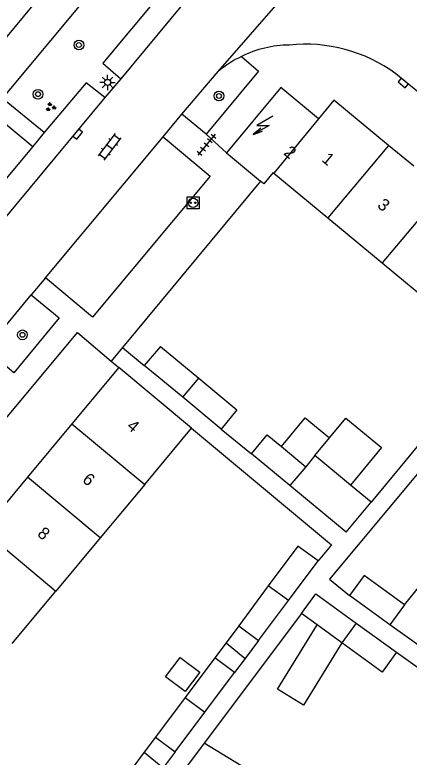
# Model space of a CAD drawing. Extents: x 128000 to 131008, y 398996 to 402500.
# Drawn here: x 129563.9 to 129596.3, y 399093.1 to 399154.1 of the extents above; entities that cross this region are included whole.
import ezdxf

# ---------------------------------------------------------------- set-up
doc = ezdxf.new("R2010")
doc.units = 0
for name, color, linetype in [('gg-afsc-erfafscheiding', 7, 'Continuous'), ('gg-anno-huisnummerreeks BGT', 7, 'Continuous'), ('gg-bbg-bijgebouw', 7, 'Continuous'), ('gg-bbg-gedigitaliseerde bebouwing', 7, 'Continuous'), ('gg-bbg-gedigitaliseerde bijgebouw', 7, 'Continuous'), ('gg-bbg-hoofdgebouw', 7, 'Continuous'), ('gg-bbg-luifel en loopbrug', 7, 'Continuous'), ('gg-bbg-tussenscheiding', 7, 'Continuous'), ('gg-knt-verharding', 7, 'Continuous'), ('gg-knt-verharding nz', 7, 'Continuous'), ('gt-grn-weggrens', 7, 'Continuous'), ('gt-symb-boom', 7, 'Continuous'), ('gt-symb-groenvak', 7, 'Continuous'), ('gt-symb-klinker verharding', 7, 'Continuous'), ('gt-symb-kolk', 7, 'Continuous'), ('gt-symb-laadpunt elektrisch vervoer', 7, 'Continuous'), ('gt-symb-lichtmast', 7, 'Continuous'), ('gt-symb-tegel verharding', 7, 'Continuous'), ('gt-symb-trafo symbool', 7, 'Continuous')]:
    doc.layers.add(name, color=color, linetype=linetype)

# ---------------------------------------------------------------- blocks, each defined once
blk = doc.blocks.new('gt0-KOLK')
at = {"layer": 'gt-symb-kolk'}
blk.add_lwpolyline([(0, 0), (0.375, 0), (0.375, 0.4), (-0.375, 0.4), (-0.375, 0), (0, 0)], dxfattribs=at)
blk = doc.blocks.new('gt0-LMAST')
at = {"layer": 'gt-symb-lichtmast'}
for p, q in [((-0.005, 0.246), (-0.005, 0.621)), ((-0.182, 0.173), (-0.447, 0.438)), ((0.172, 0.173), (0.437, 0.438)), ((-0.255, -0.004), (-0.63, -0.004)), ((-0.182, -0.181), (-0.447, -0.446)), ((-0.005, -0.254), (-0.005, -0.629)), ((0.437, -0.446), (0.172, -0.181)), ((0.245, -0.004), (0.62, -0.004))]:
    blk.add_line(p, q, dxfattribs=at)
blk.add_circle((-0.005, -0.004), 0.25, dxfattribs=at)
blk = doc.blocks.new('gt0-BOOM')
at = {"layer": 'gt-symb-boom'}
for radius in [0.4, 0.2]:
    blk.add_circle((0, 0), radius, dxfattribs=at)
blk = doc.blocks.new('gt0-HSP')
at = {"layer": 'gt-symb-trafo symbool'}
for points in [[(0.771, 0.746), (-0.529, -0.004), (0.471, -0.004), (-0.829, -0.754)], [(-0.217, -0.24), (-0.829, -0.754), (-0.077, -0.48)]]:
    blk.add_lwpolyline(points, dxfattribs=at)
blk = doc.blocks.new('gt0-GRVAK')
at = {"layer": 'gt-symb-groenvak'}
for p, q in [((-0.11, 0.189), (-0.228, 0.24)), ((-0.182, 0.153), (0.088, 0.153)), ((-0.091, 0.211), (-0.156, 0.322)), ((-0.047, 0.214), (-0.047, 0.393)), ((-0.004, 0.211), (0.061, 0.322)), ((0.015, 0.189), (0.133, 0.24)), ((0.262, -0.052), (0.197, 0.059)), ((0.305, -0.049), (0.305, 0.13)), ((0.349, -0.052), (0.414, 0.059)), ((-0.245, -0.228), (-0.363, -0.177)), ((-0.318, -0.264), (-0.047, -0.264)), ((-0.226, -0.206), (-0.291, -0.095)), ((-0.183, -0.203), (-0.183, -0.024)), ((-0.139, -0.206), (-0.074, -0.095)), ((-0.12, -0.228), (-0.002, -0.177)), ((0.243, -0.074), (0.125, -0.023)), ((0.17, -0.11), (0.441, -0.11)), ((0.368, -0.074), (0.486, -0.023))]:
    blk.add_line(p, q, dxfattribs=at)
blk = doc.blocks.new('gt0-KL1')
at = {"layer": 'gt-symb-klinker verharding'}
for p, q in [((-1.15, 0.3), (1.15, 0.3)), ((-1, -0.3), (-1, 0.3)), ((-0.5, 0.3), (-0.5, 0.45)), ((0, -0.3), (0, 0.3)), ((0.5, 0.3), (0.5, 0.45)), ((1, -0.3), (1, 0.3)), ((-1.15, -0.3), (1.15, -0.3)), ((-0.5, -0.45), (-0.5, -0.3)), ((0.5, -0.45), (0.5, -0.3))]:
    blk.add_line(p, q, dxfattribs=at)
blk = doc.blocks.new('gt0-LEV')
at = {"layer": 'gt-symb-laadpunt elektrisch vervoer'}
blk.add_lwpolyline([(-0.486, 0.501), (0.486, 0.501), (0.486, -0.499), (-0.486, -0.499)], close=True, dxfattribs=at)
for centre, radius in [((0, 0), 0.393), ((-0.186, 0), 0.0566), ((0.186, 0), 0.0566)]:
    blk.add_circle(centre, radius, dxfattribs=at)
blk = doc.blocks.new('gt0-TEG1')
at = {"layer": 'gt-symb-tegel verharding'}
for p, q in [((-1.125, 0), (1.125, 0)), ((-0.9, -0.25), (-0.9, 0.25)), ((-0.45, -0.25), (-0.45, 0.25)), ((0, -0.25), (0, 0.25)), ((0.45, -0.25), (0.45, 0.25)), ((0.9, -0.25), (0.9, 0.25))]:
    blk.add_line(p, q, dxfattribs=at)

msp = doc.modelspace()

# ---------------------------------------------------------------- linework, layer by layer
at = {"layer": 'gg-afsc-erfafscheiding'}
for p, q in [((129584.061, 399140.432), (129572.736, 399126.782)), ((129572.736, 399126.782), (129574.53, 399125.29)), ((129601.257, 399123.869), (129593.144, 399114.068)), ((129580.85, 399120.07), (129583.32, 399118.04)), ((129587.43, 399104.92), (129579.445, 399094.283)), ((129595.24, 399101.74), (129597.85, 399099.85))]:
    msp.add_line(p, q, dxfattribs=at)
for points in [[(129601.5, 399121.85), (129589.741, 399107.749), (129591.37, 399106.39)], [(129578.4, 399120.14), (129589.889, 399110.556), (129588.8, 399109.25)]]:
    msp.add_lwpolyline(points, dxfattribs=at)
at = {"layer": 'gg-bbg-bijgebouw'}
msp.add_line((129575.85, 399126.86), (129574.53, 399125.29), dxfattribs=at)
at = {"layer": 'gg-bbg-gedigitaliseerde bebouwing'}
for p, q in [((129585.1, 399141.13), (129585.154, 399141.086)), ((129585.154, 399141.086), (129589.593, 399137.413)), ((129589.593, 399137.413), (129594.064, 399133.714)), ((129594.064, 399133.714), (129598.535, 399130.015))]:
    msp.add_line(p, q, dxfattribs=at)
at = {"layer": 'gg-bbg-gedigitaliseerde bijgebouw'}
for p, q in [((129575.85, 399126.86), (129578.995, 399124.246)), ((129577.683, 399122.686), (129574.53, 399125.29)), ((129580.85, 399120.07), (129577.683, 399122.686)), ((129585.794, 399118.626), (129587.781, 399116.976)), ((129586.465, 399115.44), (129583.32, 399118.04)), ((129588.537, 399117.888), (129587.781, 399116.976)), ((129591.462, 399115.463), (129588.537, 399117.888)), ((129591.106, 399111.603), (129586.465, 399115.44)), ((129593.144, 399114.068), (129591.462, 399115.463)), ((129591.106, 399111.603), (129593.144, 399114.068)), ((129586.356, 399105.977), (129588.8, 399109.25)), ((129584.702, 399107.183), (129582.28, 399103.9)), ((129583.91, 399102.7), (129586.356, 399105.977)), ((129594.69, 399104.001), (129591.37, 399106.39)), ((129588.708, 399103.989), (129587.43, 399104.92)), ((129590.736, 399102.513), (129588.708, 399103.989)), ((129591.931, 399104.139), (129595.24, 399101.74)), ((129599.235, 399100.718), (129594.69, 399104.001)), ((129582.28, 399103.9), (129583.91, 399102.7)), ((129580.33, 399101.28), (129577.895, 399098.026)), ((129581.94, 399100.08), (129580.33, 399101.28)), ((129579.498, 399096.812), (129581.94, 399100.08)), ((129577.895, 399098.026), (129575.45, 399094.76)), ((129577.06, 399093.55), (129579.498, 399096.812)), ((129575.45, 399094.76), (129577.06, 399093.55))]:
    msp.add_line(p, q, dxfattribs=at)
for points in [[(129578.995, 399124.246), (129582.13, 399121.64), (129580.85, 399120.07)], [(129583.32, 399118.04), (129584.62, 399119.6), (129585.794, 399118.626)], [(129588.8, 399109.25), (129587.12, 399110.46), (129584.702, 399107.183)], [(129595.886, 399105.645), (129592.57, 399108.04), (129591.37, 399106.39)], [(129595.886, 399105.645), (129597.181, 399107.207), (129601.586, 399103.555), (129600.525, 399102.275)], [(129587.43, 399104.92), (129588.62, 399106.54), (129591.931, 399104.139)], [(129595.24, 399101.74), (129594.05, 399100.1), (129590.736, 399102.513)], [(129577.878, 399098.51), (129576.28, 399099.712), (129577.482, 399101.31), (129579.08, 399100.108), (129577.878, 399098.51)]]:
    msp.add_lwpolyline(points, dxfattribs=at)
at = {"layer": 'gg-bbg-hoofdgebouw'}
for p, q in [((129562.616, 399151.556), (129566.313, 399156.008)), ((129596.646, 399141.655), (129594.569, 399143.374)), ((129581.27, 399142.75), (129584.061, 399140.432)), ((129572.43, 399125.12), (129568.593, 399120.506)), ((129578.4, 399120.14), (129572.43, 399125.12)), ((129568.593, 399120.506), (129564.948, 399116.125)), ((129574.563, 399115.527), (129578.4, 399120.14)), ((129564.948, 399116.125), (129561.303, 399111.742)), ((129574.563, 399115.527), (129570.917, 399111.146)), ((129570.917, 399111.146), (129567.271, 399106.764)), ((129563.678, 399102.446), (129567.271, 399106.764))]:
    msp.add_line(p, q, dxfattribs=at)
for points in [[(129588.83, 399145.55), (129585.75, 399148.12), (129581.27, 399142.75)], [(129594.569, 399143.374), (129590.09, 399147.08), (129588.83, 399145.55)], [(129585.1, 399141.13), (129584.34, 399140.2), (129584.061, 399140.432)]]:
    msp.add_lwpolyline(points, dxfattribs=at)
at = {"layer": 'gg-bbg-luifel en loopbrug'}
for p, q in [((129588.537, 399117.888), (129589.737, 399119.34)), ((129582.28, 399103.9), (129581.253, 399102.52)), ((129581.253, 399102.52), (129580.33, 399101.28)), ((129581.253, 399102.52), (129582.802, 399101.226)), ((129583.91, 399102.7), (129582.802, 399101.226)), ((129582.802, 399101.226), (129581.94, 399100.08)), ((129575.45, 399094.76), (129574.519, 399093.531)), ((129579.445, 399094.283), (129577.321, 399091.455)), ((129574.519, 399093.531), (129573.5, 399092.17)), ((129574.519, 399093.531), (129576.09, 399092.255)), ((129577.06, 399093.55), (129576.09, 399092.255))]:
    msp.add_line(p, q, dxfattribs=at)
for points in [[(129585.794, 399118.626), (129587.745, 399120.987), (129589.737, 399119.34)], [(129589.737, 399119.34), (129591.085, 399120.971), (129594.014, 399118.549), (129591.462, 399115.463)], [(129590.736, 399102.513), (129587.609, 399097.392), (129585.476, 399098.695), (129588.708, 399103.989)], [(129582.197, 399088.502), (129584.021, 399091.489), (129579.445, 399094.283)]]:
    msp.add_lwpolyline(points, dxfattribs=at)
at = {"layer": 'gg-bbg-tussenscheiding'}
for p, q in [((129588.83, 399145.55), (129585.154, 399141.086)), ((129594.569, 399143.374), (129589.593, 399137.413)), ((129599.039, 399139.674), (129594.064, 399133.714)), ((129577.683, 399122.686), (129578.995, 399124.246)), ((129568.593, 399120.506), (129574.563, 399115.527)), ((129587.781, 399116.976), (129586.465, 399115.44)), ((129570.917, 399111.146), (129564.948, 399116.125)), ((129561.303, 399111.742), (129567.271, 399106.764)), ((129586.356, 399105.977), (129584.702, 399107.183)), ((129595.886, 399105.645), (129594.69, 399104.001)), ((129591.931, 399104.139), (129590.736, 399102.513)), ((129577.895, 399098.026), (129579.498, 399096.812))]:
    msp.add_line(p, q, dxfattribs=at)
at = {"layer": 'gg-knt-verharding'}
for p, q in [((129577.616, 399145.928), (129580.604, 399149.449)), ((129599.827, 399145.408), (129595.173, 399149.255)), ((129572.59, 399148.833), (129571.3, 399147.314)), ((129576.089, 399144.063), (129577.616, 399145.928)), ((129579.596, 399144.285), (129577.616, 399145.928)), ((129566.322, 399144.415), (129565.372, 399143.273)), ((129566.425, 399132.479), (129565.252, 399131.09)), ((129561.545, 399126.608), (129565.252, 399131.09)), ((129569.04, 399127.99), (129571.8, 399125.653)), ((129571.8, 399125.653), (129572.43, 399125.12))]:
    msp.add_line(p, q, dxfattribs=at)
for points in [[(129566.322, 399144.415), (129562.893, 399147.224), (129572.206, 399158.457), (129575.686, 399155.62)], [(129575.686, 399155.62), (129571.132, 399150.112), (129572.59, 399148.833)], [(129582.503, 399150.672), (129583.899, 399149.479), (129579.596, 399144.285)], [(129571.3, 399147.314), (129569.761, 399148.509), (129566.322, 399144.415)], [(129556.628, 399129.69), (129551.695, 399133.76), (129555.203, 399137.935), (129561.952, 399146.098), (129565.372, 399143.273)], [(129576.089, 399144.063), (129579.932, 399140.846), (129570.288, 399129.271), (129566.425, 399132.479)], [(129565.372, 399143.273), (129556.304, 399132.391), (129557.73, 399131.069)], [(129565.252, 399131.09), (129567.544, 399129.198), (129563.813, 399124.681), (129561.545, 399126.608)], [(129550.18, 399098.37), (129546.77, 399101.28), (129569.04, 399127.99)]]:
    msp.add_lwpolyline(points, dxfattribs=at)
for centre, radius, start, end in [((129586.49, 399142.679), 8.932, 90.30675, 116.5097), ((129587.774, 399139.192), 12.49, 53.67444, 96.12317), ((129586.313, 399142.67), 8.863, 115.46145, 130.10349)]:
    msp.add_arc(centre, radius, start, end, dxfattribs=at)
at = {"layer": 'gg-knt-verharding nz'}
msp.add_line((129566.425, 399132.479), (129576.089, 399144.063), dxfattribs=at)
for points in [[(129581.316, 399159.453), (129578.594, 399156.089), (129572.59, 399148.833)], [(129571.3, 399147.314), (129559.934, 399133.651), (129557.73, 399131.069)]]:
    msp.add_lwpolyline(points, dxfattribs=at)
at = {"layer": 'gt-grn-weggrens'}
for p, q in [((129580.604, 399149.449), (129595.98, 399167.118)), ((129579.596, 399144.285), (129581.27, 399142.75)), ((129572.736, 399126.782), (129571.8, 399125.653))]:
    msp.add_line(p, q, dxfattribs=at)

# ---------------------------------------------------------------- block references
at = {"layer": 'gt-symb-boom', "rotation": 45}
for p in [(129569.16, 399151.61), (129565.806, 399147.572)]:
    msp.add_blockref('gt0-BOOM', p, dxfattribs=at)
at = {"layer": 'gt-symb-boom'}
for p in [(129580.656, 399147.428), (129564.526, 399127.807)]:
    msp.add_blockref('gt0-BOOM', p, dxfattribs=at)
at = {"layer": 'gt-symb-groenvak'}
msp.add_blockref('gt0-GRVAK', (129566.834, 399146.514), dxfattribs=at)
at = {"layer": 'gt-symb-klinker verharding', "rotation": -127.11068297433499}
msp.add_blockref('gt0-KL1', (129571.67, 399143.259), dxfattribs=at)
at = {"layer": 'gt-symb-kolk'}
for p, rotation in [((129595.909, 399148.644), 139.74681473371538), ((129568.912, 399144.423), -129.56350868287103)]:
    msp.add_blockref('gt0-KOLK', p, dxfattribs=dict(at, rotation=rotation))
at = {"layer": 'gt-symb-laadpunt elektrisch vervoer'}
msp.add_blockref('gt0-LEV', (129578.534, 399138.653), dxfattribs=at)
at = {"layer": 'gt-symb-lichtmast'}
msp.add_blockref('gt0-LMAST', (129571.517, 399148.542), dxfattribs=at)
at = {"layer": 'gt-symb-tegel verharding', "rotation": -129.19668880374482}
msp.add_blockref('gt0-TEG1', (129579.631, 399143.425), dxfattribs=at)
at = {"layer": 'gt-symb-trafo symbool', "rotation": 0.11459140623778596}
msp.add_blockref('gt0-HSP', (129584.302, 399145.016), dxfattribs=at)

# ---------------------------------------------------------------- texts
at = {"layer": 'gg-anno-huisnummerreeks BGT'}
for s, rotation, p in [('2', 320.2, (129585.905, 399142.668)), ('1', 320.4, (129589.035, 399142.113)), ('3', 320.4, (129593.59, 399138.343)), ('4', 320.3, (129573.022, 399120.184)), ('6', 320.2, (129569.373, 399115.797)), ('8', 320.3, (129565.68, 399111.357))]:
    msp.add_text(s, height=1, rotation=rotation, dxfattribs=at).set_placement(p)

doc.saveas('drawing.dxf')
